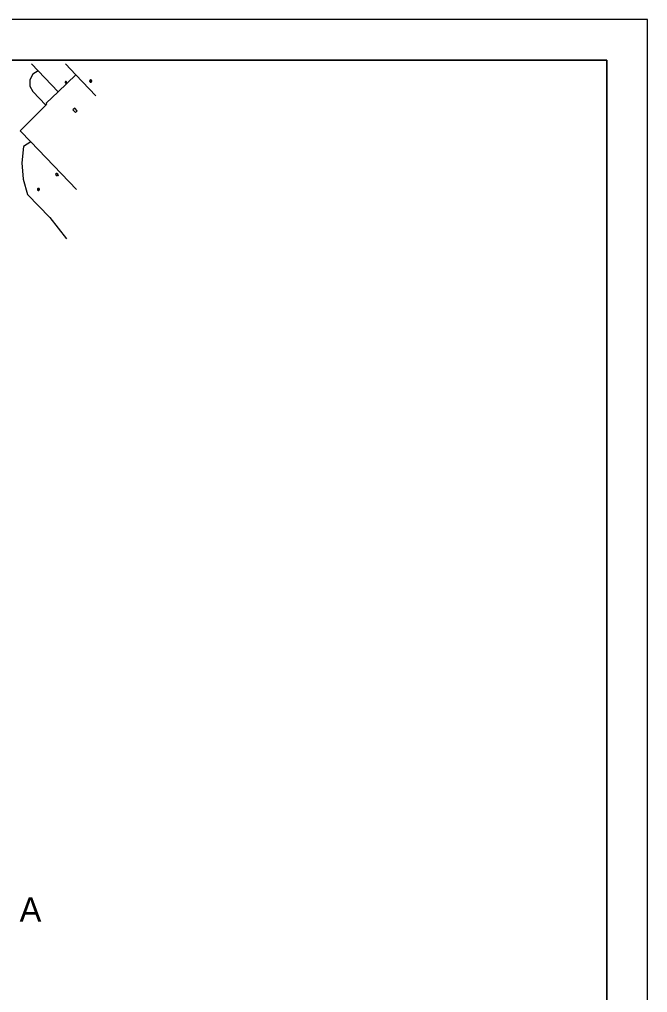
# Model space of a CAD drawing. Extents: x 81065 to 81486, y 452384 to 452681.
# Drawn here: x 81408.4 to 81485.7, y 452560.9 to 452680.5 of the extents above; entities that cross this region are included whole.
import ezdxf

# ---------------------------------------------------------------- set-up
doc = ezdxf.new("R2010")
doc.units = 0
for name, color, linetype in [('B-BH-GR-BOOM-S', 7, 'Continuous'), ('B-BH-GR-GROENVOORZIENING-GV', 7, 'Continuous'), ('B-BH-IE-MEUBILAIR_WEGMEUBILAIR_LICHTMAST-S', 7, 'Continuous'), ('B-BH-IE-MEUBILAIR_WEGMEUBILAIR_PAAL-S', 7, 'Continuous'), ('B-BH-VH-KANTOPSLUITING-GV', 7, 'Continuous'), ('B-SRI-KOLK_COMBINATIE-S', 7, 'Continuous'), ('X-XX-AL-TEKENBLAD_KADER-G', 7, 'Continuous'), ('X-XX-AL-TEKENBLAD_KADER_AFSNIJMARKERING-G', 7, 'Continuous'), ('X-XX-AL-TEKENBLAD_VIEWPORT-G', 7, 'Continuous')]:
    doc.layers.add(name, color=color, linetype=linetype)

msp = doc.modelspace()

# ---------------------------------------------------------------- linework, layer by layer
at = {"layer": 'B-BH-GR-BOOM-S'}
for points in [[(81417.08, 452672.96), (81417.08, 452672.95), (81417.08, 452672.93), (81417.09, 452672.92), (81417.09, 452672.91), (81417.1, 452672.89), (81417.11, 452672.88), (81417.11, 452672.87), (81417.12, 452672.86), (81417.13, 452672.85), (81417.15, 452672.85), (81417.16, 452672.84), (81417.17, 452672.84), (81417.18, 452672.83), (81417.2, 452672.83), (81417.21, 452672.83), (81417.22, 452672.83), (81417.24, 452672.83), (81417.25, 452672.84), (81417.26, 452672.84), (81417.27, 452672.85), (81417.29, 452672.85), (81417.3, 452672.86), (81417.31, 452672.87), (81417.31, 452672.88), (81417.32, 452672.89), (81417.33, 452672.91), (81417.33, 452672.92), (81417.34, 452672.93), (81417.34, 452672.95), (81417.34, 452672.96), (81417.34, 452672.97), (81417.34, 452672.99), (81417.33, 452673), (81417.33, 452673.01), (81417.32, 452673.02), (81417.31, 452673.03), (81417.31, 452673.04), (81417.3, 452673.05), (81417.29, 452673.06), (81417.27, 452673.07), (81417.26, 452673.08), (81417.25, 452673.08), (81417.24, 452673.08), (81417.22, 452673.09), (81417.21, 452673.09), (81417.2, 452673.09), (81417.18, 452673.08), (81417.17, 452673.08), (81417.16, 452673.08), (81417.15, 452673.07), (81417.13, 452673.06), (81417.12, 452673.05), (81417.11, 452673.04), (81417.11, 452673.03), (81417.1, 452673.02), (81417.09, 452673.01), (81417.09, 452673), (81417.08, 452672.99), (81417.08, 452672.97), (81417.08, 452672.96)], [(81417.11, 452672.96), (81417.11, 452672.95), (81417.11, 452672.94), (81417.11, 452672.93), (81417.11, 452672.92), (81417.12, 452672.91), (81417.13, 452672.9), (81417.13, 452672.89), (81417.14, 452672.88), (81417.15, 452672.87), (81417.16, 452672.87), (81417.17, 452672.86), (81417.18, 452672.86), (81417.19, 452672.86), (81417.2, 452672.85), (81417.21, 452672.85), (81417.22, 452672.85), (81417.23, 452672.86), (81417.24, 452672.86), (81417.25, 452672.86), (81417.26, 452672.87), (81417.27, 452672.87), (81417.28, 452672.88), (81417.29, 452672.89), (81417.29, 452672.9), (81417.3, 452672.91), (81417.31, 452672.92), (81417.31, 452672.93), (81417.31, 452672.94), (81417.31, 452672.95), (81417.31, 452672.96), (81417.31, 452672.97), (81417.31, 452672.98), (81417.31, 452672.99), (81417.31, 452673), (81417.3, 452673.01), (81417.29, 452673.02), (81417.29, 452673.03), (81417.28, 452673.04), (81417.27, 452673.04), (81417.26, 452673.05), (81417.25, 452673.05), (81417.24, 452673.06), (81417.23, 452673.06), (81417.22, 452673.06), (81417.21, 452673.06), (81417.2, 452673.06), (81417.19, 452673.06), (81417.18, 452673.06), (81417.17, 452673.05), (81417.16, 452673.05), (81417.15, 452673.04), (81417.14, 452673.04), (81417.13, 452673.03), (81417.13, 452673.02), (81417.12, 452673.01), (81417.11, 452673), (81417.11, 452672.99), (81417.11, 452672.98), (81417.11, 452672.97), (81417.11, 452672.96)], [(81417.13, 452672.96), (81417.13, 452672.95), (81417.13, 452672.94), (81417.13, 452672.93), (81417.14, 452672.93), (81417.14, 452672.92), (81417.14, 452672.91), (81417.15, 452672.9), (81417.16, 452672.9), (81417.16, 452672.89), (81417.17, 452672.89), (81417.18, 452672.88), (81417.18, 452672.88), (81417.19, 452672.88), (81417.2, 452672.88), (81417.21, 452672.88), (81417.22, 452672.88), (81417.23, 452672.88), (81417.24, 452672.88), (81417.24, 452672.88), (81417.25, 452672.89), (81417.26, 452672.89), (81417.26, 452672.9), (81417.27, 452672.9), (81417.28, 452672.91), (81417.28, 452672.92), (81417.28, 452672.93), (81417.29, 452672.93), (81417.29, 452672.94), (81417.29, 452672.95), (81417.29, 452672.96), (81417.29, 452672.97), (81417.29, 452672.98), (81417.29, 452672.98), (81417.28, 452672.99), (81417.28, 452673), (81417.28, 452673.01), (81417.27, 452673.01), (81417.26, 452673.02), (81417.26, 452673.02), (81417.25, 452673.03), (81417.24, 452673.03), (81417.24, 452673.04), (81417.23, 452673.04), (81417.22, 452673.04), (81417.21, 452673.04), (81417.2, 452673.04), (81417.19, 452673.04), (81417.18, 452673.04), (81417.18, 452673.03), (81417.17, 452673.03), (81417.16, 452673.02), (81417.16, 452673.02), (81417.15, 452673.01), (81417.14, 452673.01), (81417.14, 452673), (81417.14, 452672.99), (81417.13, 452672.98), (81417.13, 452672.98), (81417.13, 452672.97), (81417.13, 452672.96)], [(81417.15, 452672.96), (81417.15, 452672.95), (81417.15, 452672.95), (81417.15, 452672.94), (81417.16, 452672.93), (81417.16, 452672.93), (81417.16, 452672.92), (81417.17, 452672.92), (81417.17, 452672.91), (81417.18, 452672.91), (81417.18, 452672.91), (81417.19, 452672.9), (81417.19, 452672.9), (81417.2, 452672.9), (81417.2, 452672.9), (81417.21, 452672.9), (81417.22, 452672.9), (81417.22, 452672.9), (81417.23, 452672.9), (81417.23, 452672.9), (81417.24, 452672.91), (81417.24, 452672.91), (81417.25, 452672.91), (81417.25, 452672.92), (81417.26, 452672.92), (81417.26, 452672.93), (81417.26, 452672.93), (81417.27, 452672.94), (81417.27, 452672.95), (81417.27, 452672.95), (81417.27, 452672.96), (81417.27, 452672.96), (81417.27, 452672.97), (81417.27, 452672.98), (81417.26, 452672.98), (81417.26, 452672.99), (81417.26, 452672.99), (81417.25, 452673), (81417.25, 452673), (81417.24, 452673.01), (81417.24, 452673.01), (81417.23, 452673.01), (81417.23, 452673.01), (81417.22, 452673.02), (81417.22, 452673.02), (81417.21, 452673.02), (81417.2, 452673.02), (81417.2, 452673.02), (81417.19, 452673.01), (81417.19, 452673.01), (81417.18, 452673.01), (81417.18, 452673.01), (81417.17, 452673), (81417.17, 452673), (81417.16, 452672.99), (81417.16, 452672.99), (81417.16, 452672.98), (81417.15, 452672.98), (81417.15, 452672.97), (81417.15, 452672.96), (81417.15, 452672.96)], [(81417.17, 452672.96), (81417.17, 452672.95), (81417.18, 452672.95), (81417.18, 452672.95), (81417.18, 452672.94), (81417.18, 452672.94), (81417.18, 452672.94), (81417.18, 452672.93), (81417.19, 452672.93), (81417.19, 452672.93), (81417.19, 452672.93), (81417.2, 452672.93), (81417.2, 452672.92), (81417.2, 452672.92), (81417.21, 452672.92), (81417.21, 452672.92), (81417.21, 452672.92), (81417.22, 452672.92), (81417.22, 452672.92), (81417.22, 452672.93), (81417.23, 452672.93), (81417.23, 452672.93), (81417.23, 452672.93), (81417.24, 452672.93), (81417.24, 452672.94), (81417.24, 452672.94), (81417.24, 452672.94), (81417.24, 452672.95), (81417.25, 452672.95), (81417.25, 452672.95), (81417.25, 452672.96), (81417.25, 452672.96), (81417.25, 452672.97), (81417.24, 452672.97), (81417.24, 452672.97), (81417.24, 452672.98), (81417.24, 452672.98), (81417.24, 452672.98), (81417.23, 452672.99), (81417.23, 452672.99), (81417.23, 452672.99), (81417.22, 452672.99), (81417.22, 452672.99), (81417.22, 452672.99), (81417.21, 452672.99), (81417.21, 452672.99), (81417.21, 452672.99), (81417.2, 452672.99), (81417.2, 452672.99), (81417.2, 452672.99), (81417.19, 452672.99), (81417.19, 452672.99), (81417.19, 452672.99), (81417.18, 452672.98), (81417.18, 452672.98), (81417.18, 452672.98), (81417.18, 452672.97), (81417.18, 452672.97), (81417.18, 452672.97), (81417.17, 452672.96), (81417.17, 452672.96)], [(81417.2, 452672.96), (81417.2, 452672.96), (81417.2, 452672.96), (81417.2, 452672.95), (81417.2, 452672.95), (81417.2, 452672.95), (81417.2, 452672.95), (81417.2, 452672.95), (81417.2, 452672.95), (81417.2, 452672.95), (81417.2, 452672.95), (81417.2, 452672.95), (81417.21, 452672.95), (81417.21, 452672.95), (81417.21, 452672.95), (81417.21, 452672.95), (81417.21, 452672.95), (81417.21, 452672.95), (81417.21, 452672.95), (81417.22, 452672.95), (81417.22, 452672.95), (81417.22, 452672.95), (81417.22, 452672.95), (81417.22, 452672.95), (81417.22, 452672.95), (81417.22, 452672.95), (81417.22, 452672.95), (81417.22, 452672.95), (81417.22, 452672.96), (81417.22, 452672.96), (81417.22, 452672.96), (81417.22, 452672.96), (81417.22, 452672.96), (81417.22, 452672.96), (81417.22, 452672.96), (81417.22, 452672.96), (81417.22, 452672.97), (81417.22, 452672.97), (81417.22, 452672.97), (81417.22, 452672.97), (81417.22, 452672.97), (81417.22, 452672.97), (81417.21, 452672.97), (81417.21, 452672.97), (81417.21, 452672.97), (81417.21, 452672.97), (81417.21, 452672.97), (81417.21, 452672.97), (81417.21, 452672.97), (81417.2, 452672.97), (81417.2, 452672.97), (81417.2, 452672.97), (81417.2, 452672.97), (81417.2, 452672.97), (81417.2, 452672.97), (81417.2, 452672.96), (81417.2, 452672.96), (81417.2, 452672.96), (81417.2, 452672.96), (81417.2, 452672.96), (81417.2, 452672.96)], [(81410.65, 452659.64), (81410.65, 452659.63), (81410.65, 452659.62), (81410.66, 452659.6), (81410.66, 452659.59), (81410.67, 452659.58), (81410.67, 452659.57), (81410.68, 452659.56), (81410.69, 452659.55), (81410.7, 452659.54), (81410.71, 452659.53), (81410.73, 452659.53), (81410.74, 452659.52), (81410.75, 452659.52), (81410.77, 452659.52), (81410.78, 452659.52), (81410.79, 452659.52), (81410.81, 452659.52), (81410.82, 452659.52), (81410.83, 452659.53), (81410.84, 452659.53), (81410.85, 452659.54), (81410.87, 452659.55), (81410.87, 452659.56), (81410.88, 452659.57), (81410.89, 452659.58), (81410.9, 452659.59), (81410.9, 452659.6), (81410.91, 452659.62), (81410.91, 452659.63), (81410.91, 452659.64), (81410.91, 452659.66), (81410.91, 452659.67), (81410.9, 452659.68), (81410.9, 452659.7), (81410.89, 452659.71), (81410.88, 452659.72), (81410.87, 452659.73), (81410.87, 452659.74), (81410.85, 452659.75), (81410.84, 452659.76), (81410.83, 452659.76), (81410.82, 452659.77), (81410.81, 452659.77), (81410.79, 452659.77), (81410.78, 452659.77), (81410.77, 452659.77), (81410.75, 452659.77), (81410.74, 452659.77), (81410.73, 452659.76), (81410.71, 452659.76), (81410.7, 452659.75), (81410.69, 452659.74), (81410.68, 452659.73), (81410.67, 452659.72), (81410.67, 452659.71), (81410.66, 452659.7), (81410.66, 452659.68), (81410.65, 452659.67), (81410.65, 452659.66), (81410.65, 452659.64)], [(81410.67, 452659.64), (81410.68, 452659.63), (81410.68, 452659.62), (81410.68, 452659.61), (81410.68, 452659.6), (81410.69, 452659.59), (81410.69, 452659.58), (81410.7, 452659.57), (81410.71, 452659.57), (81410.72, 452659.56), (81410.73, 452659.55), (81410.74, 452659.55), (81410.75, 452659.55), (81410.76, 452659.54), (81410.77, 452659.54), (81410.78, 452659.54), (81410.79, 452659.54), (81410.8, 452659.54), (81410.81, 452659.55), (81410.82, 452659.55), (81410.83, 452659.55), (81410.84, 452659.56), (81410.85, 452659.57), (81410.86, 452659.57), (81410.86, 452659.58), (81410.87, 452659.59), (81410.87, 452659.6), (81410.88, 452659.61), (81410.88, 452659.62), (81410.88, 452659.63), (81410.88, 452659.64), (81410.88, 452659.66), (81410.88, 452659.67), (81410.88, 452659.68), (81410.87, 452659.69), (81410.87, 452659.7), (81410.86, 452659.71), (81410.86, 452659.71), (81410.85, 452659.72), (81410.84, 452659.73), (81410.83, 452659.74), (81410.82, 452659.74), (81410.81, 452659.74), (81410.8, 452659.75), (81410.79, 452659.75), (81410.78, 452659.75), (81410.77, 452659.75), (81410.76, 452659.75), (81410.75, 452659.74), (81410.74, 452659.74), (81410.73, 452659.74), (81410.72, 452659.73), (81410.71, 452659.72), (81410.7, 452659.71), (81410.69, 452659.71), (81410.69, 452659.7), (81410.68, 452659.69), (81410.68, 452659.68), (81410.68, 452659.67), (81410.68, 452659.66), (81410.67, 452659.64)], [(81410.7, 452659.64), (81410.7, 452659.64), (81410.7, 452659.63), (81410.7, 452659.62), (81410.7, 452659.61), (81410.71, 452659.6), (81410.71, 452659.6), (81410.72, 452659.59), (81410.72, 452659.58), (81410.73, 452659.58), (81410.74, 452659.57), (81410.75, 452659.57), (81410.75, 452659.57), (81410.76, 452659.56), (81410.77, 452659.56), (81410.78, 452659.56), (81410.79, 452659.56), (81410.8, 452659.56), (81410.8, 452659.57), (81410.81, 452659.57), (81410.82, 452659.57), (81410.83, 452659.58), (81410.83, 452659.58), (81410.84, 452659.59), (81410.85, 452659.6), (81410.85, 452659.6), (81410.85, 452659.61), (81410.86, 452659.62), (81410.86, 452659.63), (81410.86, 452659.64), (81410.86, 452659.64), (81410.86, 452659.65), (81410.86, 452659.66), (81410.86, 452659.67), (81410.85, 452659.68), (81410.85, 452659.69), (81410.85, 452659.69), (81410.84, 452659.7), (81410.83, 452659.71), (81410.83, 452659.71), (81410.82, 452659.72), (81410.81, 452659.72), (81410.8, 452659.72), (81410.8, 452659.72), (81410.79, 452659.73), (81410.78, 452659.73), (81410.77, 452659.73), (81410.76, 452659.72), (81410.75, 452659.72), (81410.75, 452659.72), (81410.74, 452659.72), (81410.73, 452659.71), (81410.72, 452659.71), (81410.72, 452659.7), (81410.71, 452659.69), (81410.71, 452659.69), (81410.7, 452659.68), (81410.7, 452659.67), (81410.7, 452659.66), (81410.7, 452659.65), (81410.7, 452659.64)], [(81410.72, 452659.64), (81410.72, 452659.64), (81410.72, 452659.63), (81410.72, 452659.63), (81410.73, 452659.62), (81410.73, 452659.62), (81410.73, 452659.61), (81410.74, 452659.61), (81410.74, 452659.6), (81410.74, 452659.6), (81410.75, 452659.59), (81410.76, 452659.59), (81410.76, 452659.59), (81410.77, 452659.59), (81410.77, 452659.59), (81410.78, 452659.59), (81410.79, 452659.59), (81410.79, 452659.59), (81410.8, 452659.59), (81410.8, 452659.59), (81410.81, 452659.59), (81410.81, 452659.6), (81410.82, 452659.6), (81410.82, 452659.61), (81410.83, 452659.61), (81410.83, 452659.62), (81410.83, 452659.62), (81410.83, 452659.63), (81410.84, 452659.63), (81410.84, 452659.64), (81410.84, 452659.64), (81410.84, 452659.65), (81410.84, 452659.66), (81410.83, 452659.66), (81410.83, 452659.67), (81410.83, 452659.67), (81410.83, 452659.68), (81410.82, 452659.68), (81410.82, 452659.69), (81410.81, 452659.69), (81410.81, 452659.7), (81410.8, 452659.7), (81410.8, 452659.7), (81410.79, 452659.7), (81410.79, 452659.7), (81410.78, 452659.7), (81410.77, 452659.7), (81410.77, 452659.7), (81410.76, 452659.7), (81410.76, 452659.7), (81410.75, 452659.7), (81410.74, 452659.69), (81410.74, 452659.69), (81410.74, 452659.68), (81410.73, 452659.68), (81410.73, 452659.67), (81410.73, 452659.67), (81410.72, 452659.66), (81410.72, 452659.66), (81410.72, 452659.65), (81410.72, 452659.64)], [(81410.74, 452659.64), (81410.74, 452659.64), (81410.74, 452659.64), (81410.75, 452659.63), (81410.75, 452659.63), (81410.75, 452659.63), (81410.75, 452659.62), (81410.75, 452659.62), (81410.76, 452659.62), (81410.76, 452659.62), (81410.76, 452659.61), (81410.76, 452659.61), (81410.77, 452659.61), (81410.77, 452659.61), (81410.78, 452659.61), (81410.78, 452659.61), (81410.78, 452659.61), (81410.79, 452659.61), (81410.79, 452659.61), (81410.79, 452659.61), (81410.8, 452659.61), (81410.8, 452659.62), (81410.8, 452659.62), (81410.81, 452659.62), (81410.81, 452659.62), (81410.81, 452659.63), (81410.81, 452659.63), (81410.81, 452659.63), (81410.81, 452659.64), (81410.81, 452659.64), (81410.81, 452659.64), (81410.81, 452659.65), (81410.81, 452659.65), (81410.81, 452659.66), (81410.81, 452659.66), (81410.81, 452659.66), (81410.81, 452659.67), (81410.81, 452659.67), (81410.8, 452659.67), (81410.8, 452659.67), (81410.8, 452659.68), (81410.79, 452659.68), (81410.79, 452659.68), (81410.79, 452659.68), (81410.78, 452659.68), (81410.78, 452659.68), (81410.78, 452659.68), (81410.77, 452659.68), (81410.77, 452659.68), (81410.76, 452659.68), (81410.76, 452659.68), (81410.76, 452659.67), (81410.76, 452659.67), (81410.75, 452659.67), (81410.75, 452659.67), (81410.75, 452659.66), (81410.75, 452659.66), (81410.75, 452659.66), (81410.74, 452659.65), (81410.74, 452659.65), (81410.74, 452659.64)], [(81410.77, 452659.64), (81410.77, 452659.64), (81410.77, 452659.64), (81410.77, 452659.64), (81410.77, 452659.64), (81410.77, 452659.64), (81410.77, 452659.64), (81410.77, 452659.64), (81410.77, 452659.64), (81410.77, 452659.63), (81410.77, 452659.63), (81410.77, 452659.63), (81410.78, 452659.63), (81410.78, 452659.63), (81410.78, 452659.63), (81410.78, 452659.63), (81410.78, 452659.63), (81410.78, 452659.63), (81410.78, 452659.63), (81410.78, 452659.63), (81410.79, 452659.63), (81410.79, 452659.63), (81410.79, 452659.64), (81410.79, 452659.64), (81410.79, 452659.64), (81410.79, 452659.64), (81410.79, 452659.64), (81410.79, 452659.64), (81410.79, 452659.64), (81410.79, 452659.64), (81410.79, 452659.64), (81410.79, 452659.65), (81410.79, 452659.65), (81410.79, 452659.65), (81410.79, 452659.65), (81410.79, 452659.65), (81410.79, 452659.65), (81410.79, 452659.65), (81410.79, 452659.65), (81410.79, 452659.66), (81410.79, 452659.66), (81410.78, 452659.66), (81410.78, 452659.66), (81410.78, 452659.66), (81410.78, 452659.66), (81410.78, 452659.66), (81410.78, 452659.66), (81410.78, 452659.66), (81410.78, 452659.66), (81410.77, 452659.66), (81410.77, 452659.66), (81410.77, 452659.66), (81410.77, 452659.65), (81410.77, 452659.65), (81410.77, 452659.65), (81410.77, 452659.65), (81410.77, 452659.65), (81410.77, 452659.65), (81410.77, 452659.65), (81410.77, 452659.65), (81410.77, 452659.64)]]:
    msp.add_lwpolyline(points, dxfattribs=at)
at = {"layer": 'B-BH-GR-GROENVOORZIENING-GV'}
for points in [[(81410.76, 452674.21), (81410.1, 452673.81), (81409.71, 452673.13), (81409.71, 452672.35), (81410.08, 452671.68), (81411.67, 452669.99)], [(81409.83, 452665.49), (81408.96, 452664.93), (81408.74, 452662.91), (81408.91, 452660.89), (81409.44, 452659.01), (81412.17, 452656.17), (81414.23, 452653.55)]]:
    msp.add_lwpolyline(points, dxfattribs=at)
at = {"layer": 'B-BH-IE-MEUBILAIR_WEGMEUBILAIR_LICHTMAST-S'}
for p, q in [((81412.94, 452661.52), (81412.86, 452661.57)), ((81412.94, 452661.4), (81412.86, 452661.35)), ((81413.05, 452661.58), (81413.05, 452661.68)), ((81413.05, 452661.34), (81413.05, 452661.25)), ((81413.15, 452661.52), (81413.23, 452661.57)), ((81413.15, 452661.4), (81413.23, 452661.35))]:
    msp.add_line(p, q, dxfattribs=at)
msp.add_lwpolyline([(81412.92, 452661.46), (81412.92, 452661.45), (81412.93, 452661.44), (81412.93, 452661.42), (81412.93, 452661.41), (81412.94, 452661.4), (81412.95, 452661.39), (81412.96, 452661.38), (81412.96, 452661.37), (81412.97, 452661.36), (81412.99, 452661.36), (81413, 452661.35), (81413.01, 452661.35), (81413.02, 452661.34), (81413.03, 452661.34), (81413.05, 452661.34), (81413.06, 452661.34), (81413.07, 452661.34), (81413.08, 452661.35), (81413.1, 452661.35), (81413.11, 452661.36), (81413.12, 452661.36), (81413.13, 452661.37), (81413.14, 452661.38), (81413.14, 452661.39), (81413.15, 452661.4), (81413.16, 452661.41), (81413.16, 452661.42), (81413.17, 452661.44), (81413.17, 452661.45), (81413.17, 452661.46), (81413.17, 452661.47), (81413.17, 452661.49), (81413.16, 452661.5), (81413.16, 452661.51), (81413.15, 452661.52), (81413.14, 452661.53), (81413.14, 452661.54), (81413.13, 452661.55), (81413.12, 452661.56), (81413.11, 452661.57), (81413.1, 452661.57), (81413.08, 452661.58), (81413.07, 452661.58), (81413.06, 452661.58), (81413.05, 452661.58), (81413.03, 452661.58), (81413.02, 452661.58), (81413.01, 452661.58), (81413, 452661.57), (81412.99, 452661.57), (81412.97, 452661.56), (81412.96, 452661.55), (81412.96, 452661.54), (81412.95, 452661.53), (81412.94, 452661.52), (81412.93, 452661.51), (81412.93, 452661.5), (81412.93, 452661.49), (81412.92, 452661.47), (81412.92, 452661.46)], dxfattribs=at)
at = {"layer": 'B-BH-IE-MEUBILAIR_WEGMEUBILAIR_PAAL-S'}
msp.add_lwpolyline([(81414.06, 452672.81), (81414.06, 452672.8), (81414.06, 452672.79), (81414.06, 452672.78), (81414.07, 452672.78), (81414.07, 452672.77), (81414.08, 452672.76), (81414.08, 452672.75), (81414.09, 452672.74), (81414.1, 452672.74), (81414.1, 452672.73), (81414.11, 452672.73), (81414.12, 452672.73), (81414.13, 452672.72), (81414.14, 452672.72), (81414.15, 452672.72), (81414.16, 452672.72), (81414.17, 452672.72), (81414.18, 452672.73), (81414.19, 452672.73), (81414.2, 452672.73), (81414.2, 452672.74), (81414.21, 452672.74), (81414.22, 452672.75), (81414.22, 452672.76), (81414.23, 452672.77), (81414.23, 452672.78), (81414.24, 452672.78), (81414.24, 452672.79), (81414.24, 452672.8), (81414.24, 452672.81), (81414.24, 452672.82), (81414.24, 452672.83), (81414.24, 452672.84), (81414.23, 452672.85), (81414.23, 452672.86), (81414.22, 452672.87), (81414.22, 452672.87), (81414.21, 452672.88), (81414.2, 452672.89), (81414.2, 452672.89), (81414.19, 452672.9), (81414.18, 452672.9), (81414.17, 452672.9), (81414.16, 452672.9), (81414.15, 452672.9), (81414.14, 452672.9), (81414.13, 452672.9), (81414.12, 452672.9), (81414.11, 452672.9), (81414.1, 452672.89), (81414.1, 452672.89), (81414.09, 452672.88), (81414.08, 452672.87), (81414.08, 452672.87), (81414.07, 452672.86), (81414.07, 452672.85), (81414.06, 452672.84), (81414.06, 452672.83), (81414.06, 452672.82), (81414.06, 452672.81)], dxfattribs=at)
at = {"layer": 'B-BH-VH-KANTOPSLUITING-GV'}
for p, q in [((81410.76, 452674.21), (81409.94, 452675.08)), ((81414.09, 452675.08), (81415.37, 452673.71)), ((81413.2, 452671.64), (81410.76, 452674.21)), ((81415.37, 452673.71), (81413.2, 452671.64))]:
    msp.add_line(p, q, dxfattribs=at)
for points in [[(81415.37, 452673.71), (81417.84, 452671.13)], [(81411.67, 452669.99), (81411.82, 452670.14), (81411.73, 452670.24), (81413.2, 452671.64)], [(81409.83, 452665.49), (81408.52, 452666.85), (81411.67, 452669.99)], [(81415.47, 452659.62), (81409.83, 452665.49)]]:
    msp.add_lwpolyline(points, dxfattribs=at)
at = {"layer": 'B-SRI-KOLK_COMBINATIE-S'}
for p, q in [((81415.24, 452669.63), (81415.02, 452669.43)), ((81415.55, 452669.31), (81415.24, 452669.63)), ((81415.02, 452669.43), (81415.33, 452669.1)), ((81415.33, 452669.1), (81415.55, 452669.31))]:
    msp.add_line(p, q, dxfattribs=at)
at = {"layer": 'X-XX-AL-TEKENBLAD_KADER-G'}
msp.add_lwpolyline([(81480.71, 452388.53), (81070.22, 452388.53), (81070.22, 452675.53), (81480.71, 452675.53)], close=True, dxfattribs=at)
at = {"layer": 'X-XX-AL-TEKENBLAD_KADER_AFSNIJMARKERING-G'}
msp.add_lwpolyline([(81485.71, 452680.53), (81065.21, 452680.53), (81065.21, 452383.53), (81485.71, 452383.53)], close=True, dxfattribs=at)
at = {"layer": 'X-XX-AL-TEKENBLAD_VIEWPORT-G'}
msp.add_lwpolyline([(81070.22, 452388.53), (81480.71, 452388.53), (81480.71, 452675.53), (81070.22, 452675.53)], close=True, dxfattribs=at)

# ---------------------------------------------------------------- texts
at = {"layer": 'X-XX-AL-TEKENBLAD_KADER-G'}
msp.add_text('A', height=3, rotation=0.1528, dxfattribs=at).set_placement((81408.46, 452569.62))

doc.saveas('drawing.dxf')
